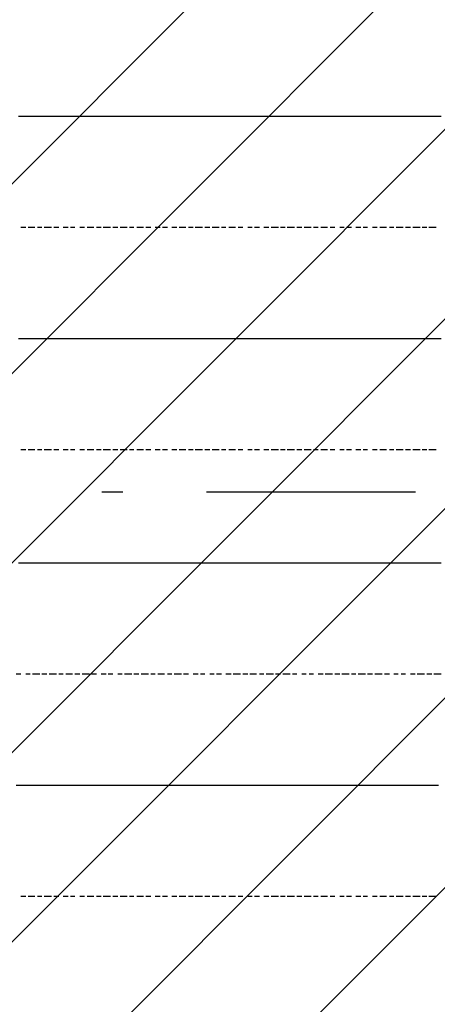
# Model space of a CAD drawing. Extents: x 997 to 109698, y 921 to 94021.
# Tile 673 of 718: x 32614 to 33363, y 55814 to 57577. Entities that reach past the tile are written whole.
import ezdxf

# ---------------------------------------------------------------- set-up
doc = ezdxf.new("R2010")
doc.units = 0
doc.header["$MEASUREMENT"] = 0
doc.layers.add('12', color=7, linetype='CONTINUOUS')
doc.layers.add('28', color=7, linetype='CONTINUOUS')

msp = doc.modelspace()

# ---------------------------------------------------------------- linework, layer by layer
at = {"layer": '12', "color": 5}
for p, q in [((32619.630503, 57403.563401), (32611.630503, 57403.563401)), ((32628.630503, 57403.563401), (32619.630503, 57403.563401)), ((32640.630503, 57403.563401), (32628.630503, 57403.563401)), ((32649.630503, 57403.563401), (32640.630503, 57403.563401)), ((32657.630503, 57403.563401), (32649.630503, 57403.563401)), ((32670.630503, 57403.563401), (32657.630503, 57403.563401)), ((32679.630503, 57403.563401), (32670.630503, 57403.563401)), ((32691.630503, 57403.563401), (32679.630503, 57403.563401)), ((32700.630503, 57403.563401), (32691.630503, 57403.563401)), ((32708.630503, 57403.563401), (32700.630503, 57403.563401)), ((32721.630503, 57403.563401), (32708.630503, 57403.563401)), ((32729.630503, 57403.563401), (32721.630503, 57403.563401)), ((32738.630503, 57403.563401), (32729.630503, 57403.563401)), ((32751.630503, 57403.563401), (32738.630503, 57403.563401)), ((32759.630503, 57403.563401), (32751.630503, 57403.563401)), ((32768.630503, 57403.563401), (32759.630503, 57403.563401)), ((32780.630503, 57403.563401), (32768.630503, 57403.563401)), ((32789.630503, 57403.563401), (32780.630503, 57403.563401)), ((32801.630503, 57403.563401), (32789.630503, 57403.563401)), ((32810.630503, 57403.563401), (32801.630503, 57403.563401)), ((32818.630503, 57403.563401), (32810.630503, 57403.563401)), ((32831.630503, 57403.563401), (32818.630503, 57403.563401)), ((32839.630503, 57403.563401), (32831.630503, 57403.563401)), ((32848.630503, 57403.563401), (32839.630503, 57403.563401)), ((32861.630503, 57403.563401), (32848.630503, 57403.563401)), ((32869.630503, 57403.563401), (32861.630503, 57403.563401)), ((32878.630503, 57403.563401), (32869.630503, 57403.563401)), ((32890.630503, 57403.563401), (32878.630503, 57403.563401)), ((32899.630503, 57403.563401), (32890.630503, 57403.563401)), ((32911.630503, 57403.563401), (32899.630503, 57403.563401)), ((32920.630503, 57403.563401), (32911.630503, 57403.563401)), ((32928.630503, 57403.563401), (32920.630503, 57403.563401)), ((32941.630503, 57403.563401), (32928.630503, 57403.563401)), ((32950.630503, 57403.563401), (32941.630503, 57403.563401)), ((32958.630503, 57403.563401), (32950.630503, 57403.563401)), ((32971.630503, 57403.563401), (32958.630503, 57403.563401)), ((32979.630503, 57403.563401), (32971.630503, 57403.563401)), ((32988.630503, 57403.563401), (32979.630503, 57403.563401)), ((33000.630503, 57403.563401), (32988.630503, 57403.563401)), ((33009.630503, 57403.563401), (33000.630503, 57403.563401)), ((33022.630503, 57403.563401), (33009.630503, 57403.563401)), ((33030.630503, 57403.563401), (33022.630503, 57403.563401)), ((33038.630503, 57403.563401), (33030.630503, 57403.563401)), ((33051.630503, 57403.563401), (33038.630503, 57403.563401)), ((33060.630503, 57403.563401), (33051.630503, 57403.563401)), ((33068.630503, 57403.563401), (33060.630503, 57403.563401)), ((33081.630503, 57403.563401), (33068.630503, 57403.563401)), ((33089.630503, 57403.563401), (33081.630503, 57403.563401)), ((33098.630503, 57403.563401), (33089.630503, 57403.563401)), ((33110.630503, 57403.563401), (33098.630503, 57403.563401)), ((33119.630503, 57403.563401), (33110.630503, 57403.563401)), ((33132.630503, 57403.563401), (33119.630503, 57403.563401)), ((33140.630503, 57403.563401), (33132.630503, 57403.563401)), ((33148.630503, 57403.563401), (33140.630503, 57403.563401)), ((33161.630503, 57403.563401), (33148.630503, 57403.563401)), ((33170.630503, 57403.563401), (33161.630503, 57403.563401)), ((33178.630503, 57403.563401), (33170.630503, 57403.563401)), ((33191.630503, 57403.563401), (33178.630503, 57403.563401)), ((33199.630503, 57403.563401), (33191.630503, 57403.563401)), ((33208.630503, 57403.563401), (33199.630503, 57403.563401)), ((33220.630503, 57403.563401), (33208.630503, 57403.563401)), ((33229.630503, 57403.563401), (33220.630503, 57403.563401)), ((33237.630503, 57403.563401), (33229.630503, 57403.563401)), ((33250.630503, 57403.563401), (33237.630503, 57403.563401)), ((33259.630503, 57403.563401), (33250.630503, 57403.563401)), ((33271.630503, 57403.563401), (33259.630503, 57403.563401)), ((33280.630503, 57403.563401), (33271.630503, 57403.563401)), ((33288.630503, 57403.563401), (33280.630503, 57403.563401)), ((33301.630503, 57403.563401), (33288.630503, 57403.563401)), ((33309.630503, 57403.563401), (33301.630503, 57403.563401)), ((33318.630503, 57403.563401), (33309.630503, 57403.563401)), ((33331.630503, 57403.563401), (33318.630503, 57403.563401)), ((33339.630503, 57403.563401), (33331.630503, 57403.563401)), ((33347.630503, 57403.563401), (33339.630503, 57403.563401)), ((33360.630503, 57403.563401), (33347.630503, 57403.563401)), ((33369.630503, 57403.563401), (33360.630503, 57403.563401)), ((32619.630503, 57005.563401), (32611.630503, 57005.563401)), ((32628.630503, 57005.563401), (32619.630503, 57005.563401)), ((32640.630503, 57005.563401), (32628.630503, 57005.563401)), ((32649.630503, 57005.563401), (32640.630503, 57005.563401)), ((32657.630503, 57005.563401), (32649.630503, 57005.563401)), ((32670.630503, 57005.563401), (32657.630503, 57005.563401)), ((32679.630503, 57005.563401), (32670.630503, 57005.563401)), ((32691.630503, 57005.563401), (32679.630503, 57005.563401)), ((32700.630503, 57005.563401), (32691.630503, 57005.563401)), ((32708.630503, 57005.563401), (32700.630503, 57005.563401)), ((32721.630503, 57005.563401), (32708.630503, 57005.563401)), ((32729.630503, 57005.563401), (32721.630503, 57005.563401)), ((32738.630503, 57005.563401), (32729.630503, 57005.563401)), ((32751.630503, 57005.563401), (32738.630503, 57005.563401)), ((32759.630503, 57005.563401), (32751.630503, 57005.563401)), ((32768.630503, 57005.563401), (32759.630503, 57005.563401)), ((32780.630503, 57005.563401), (32768.630503, 57005.563401)), ((32789.630503, 57005.563401), (32780.630503, 57005.563401)), ((32801.630503, 57005.563401), (32789.630503, 57005.563401)), ((32810.630503, 57005.563401), (32801.630503, 57005.563401)), ((32818.630503, 57005.563401), (32810.630503, 57005.563401)), ((32831.630503, 57005.563401), (32818.630503, 57005.563401)), ((32839.630503, 57005.563401), (32831.630503, 57005.563401)), ((32848.630503, 57005.563401), (32839.630503, 57005.563401)), ((32861.630503, 57005.563401), (32848.630503, 57005.563401)), ((32869.630503, 57005.563401), (32861.630503, 57005.563401)), ((32878.630503, 57005.563401), (32869.630503, 57005.563401)), ((32890.630503, 57005.563401), (32878.630503, 57005.563401)), ((32899.630503, 57005.563401), (32890.630503, 57005.563401)), ((32911.630503, 57005.563401), (32899.630503, 57005.563401)), ((32920.630503, 57005.563401), (32911.630503, 57005.563401)), ((32928.630503, 57005.563401), (32920.630503, 57005.563401)), ((32941.630503, 57005.563401), (32928.630503, 57005.563401)), ((32950.630503, 57005.563401), (32941.630503, 57005.563401)), ((32958.630503, 57005.563401), (32950.630503, 57005.563401)), ((32971.630503, 57005.563401), (32958.630503, 57005.563401)), ((32979.630503, 57005.563401), (32971.630503, 57005.563401)), ((32988.630503, 57005.563401), (32979.630503, 57005.563401)), ((33000.630503, 57005.563401), (32988.630503, 57005.563401)), ((33009.630503, 57005.563401), (33000.630503, 57005.563401)), ((33022.630503, 57005.563401), (33009.630503, 57005.563401)), ((33030.630503, 57005.563401), (33022.630503, 57005.563401)), ((33038.630503, 57005.563401), (33030.630503, 57005.563401)), ((33051.630503, 57005.563401), (33038.630503, 57005.563401)), ((33060.630503, 57005.563401), (33051.630503, 57005.563401)), ((33068.630503, 57005.563401), (33060.630503, 57005.563401)), ((33081.630503, 57005.563401), (33068.630503, 57005.563401)), ((33089.630503, 57005.563401), (33081.630503, 57005.563401)), ((33098.630503, 57005.563401), (33089.630503, 57005.563401)), ((33110.630503, 57005.563401), (33098.630503, 57005.563401)), ((33119.630503, 57005.563401), (33110.630503, 57005.563401)), ((33132.630503, 57005.563401), (33119.630503, 57005.563401)), ((33140.630503, 57005.563401), (33132.630503, 57005.563401)), ((33148.630503, 57005.563401), (33140.630503, 57005.563401)), ((33161.630503, 57005.563401), (33148.630503, 57005.563401)), ((33170.630503, 57005.563401), (33161.630503, 57005.563401)), ((33178.630503, 57005.563401), (33170.630503, 57005.563401)), ((33191.630503, 57005.563401), (33178.630503, 57005.563401)), ((33199.630503, 57005.563401), (33191.630503, 57005.563401)), ((33208.630503, 57005.563401), (33199.630503, 57005.563401)), ((33220.630503, 57005.563401), (33208.630503, 57005.563401)), ((33229.630503, 57005.563401), (33220.630503, 57005.563401)), ((33237.630503, 57005.563401), (33229.630503, 57005.563401)), ((33250.630503, 57005.563401), (33237.630503, 57005.563401)), ((33259.630503, 57005.563401), (33250.630503, 57005.563401)), ((33271.630503, 57005.563401), (33259.630503, 57005.563401)), ((33280.630503, 57005.563401), (33271.630503, 57005.563401)), ((33288.630503, 57005.563401), (33280.630503, 57005.563401)), ((33301.630503, 57005.563401), (33288.630503, 57005.563401)), ((33309.630503, 57005.563401), (33301.630503, 57005.563401)), ((33318.630503, 57005.563401), (33309.630503, 57005.563401)), ((33331.630503, 57005.563401), (33318.630503, 57005.563401)), ((33339.630503, 57005.563401), (33331.630503, 57005.563401)), ((33347.630503, 57005.563401), (33339.630503, 57005.563401)), ((33360.630503, 57005.563401), (33347.630503, 57005.563401)), ((33369.630503, 57005.563401), (33360.630503, 57005.563401)), ((32619.630503, 56603.563401), (32611.630503, 56603.563401)), ((32628.630503, 56603.563401), (32619.630503, 56603.563401)), ((32640.630503, 56603.563401), (32628.630503, 56603.563401)), ((32649.630503, 56603.563401), (32640.630503, 56603.563401)), ((32657.630503, 56603.563401), (32649.630503, 56603.563401)), ((32670.630503, 56603.563401), (32657.630503, 56603.563401)), ((32679.630503, 56603.563401), (32670.630503, 56603.563401)), ((32691.630503, 56603.563401), (32679.630503, 56603.563401)), ((32700.630503, 56603.563401), (32691.630503, 56603.563401)), ((32708.630503, 56603.563401), (32700.630503, 56603.563401)), ((32721.630503, 56603.563401), (32708.630503, 56603.563401)), ((32729.630503, 56603.563401), (32721.630503, 56603.563401)), ((32738.630503, 56603.563401), (32729.630503, 56603.563401)), ((32751.630503, 56603.563401), (32738.630503, 56603.563401)), ((32759.630503, 56603.563401), (32751.630503, 56603.563401)), ((32768.630503, 56603.563401), (32759.630503, 56603.563401)), ((32780.630503, 56603.563401), (32768.630503, 56603.563401)), ((32789.630503, 56603.563401), (32780.630503, 56603.563401)), ((32801.630503, 56603.563401), (32789.630503, 56603.563401)), ((32810.630503, 56603.563401), (32801.630503, 56603.563401)), ((32818.630503, 56603.563401), (32810.630503, 56603.563401)), ((32831.630503, 56603.563401), (32818.630503, 56603.563401)), ((32839.630503, 56603.563401), (32831.630503, 56603.563401)), ((32848.630503, 56603.563401), (32839.630503, 56603.563401)), ((32861.630503, 56603.563401), (32848.630503, 56603.563401)), ((32869.630503, 56603.563401), (32861.630503, 56603.563401)), ((32878.630503, 56603.563401), (32869.630503, 56603.563401)), ((32890.630503, 56603.563401), (32878.630503, 56603.563401)), ((32899.630503, 56603.563401), (32890.630503, 56603.563401)), ((32911.630503, 56603.563401), (32899.630503, 56603.563401)), ((32920.630503, 56603.563401), (32911.630503, 56603.563401)), ((32928.630503, 56603.563401), (32920.630503, 56603.563401)), ((32941.630503, 56603.563401), (32928.630503, 56603.563401)), ((32950.630503, 56603.563401), (32941.630503, 56603.563401)), ((32958.630503, 56603.563401), (32950.630503, 56603.563401)), ((32971.630503, 56603.563401), (32958.630503, 56603.563401)), ((32979.630503, 56603.563401), (32971.630503, 56603.563401)), ((32988.630503, 56603.563401), (32979.630503, 56603.563401)), ((33000.630503, 56603.563401), (32988.630503, 56603.563401)), ((33009.630503, 56603.563401), (33000.630503, 56603.563401)), ((33022.630503, 56603.563401), (33009.630503, 56603.563401)), ((33030.630503, 56603.563401), (33022.630503, 56603.563401)), ((33038.630503, 56603.563401), (33030.630503, 56603.563401)), ((33051.630503, 56603.563401), (33038.630503, 56603.563401)), ((33060.630503, 56603.563401), (33051.630503, 56603.563401)), ((33068.630503, 56603.563401), (33060.630503, 56603.563401)), ((33081.630503, 56603.563401), (33068.630503, 56603.563401)), ((33089.630503, 56603.563401), (33081.630503, 56603.563401)), ((33098.630503, 56603.563401), (33089.630503, 56603.563401)), ((33110.630503, 56603.563401), (33098.630503, 56603.563401)), ((33119.630503, 56603.563401), (33110.630503, 56603.563401)), ((33132.630503, 56603.563401), (33119.630503, 56603.563401)), ((33140.630503, 56603.563401), (33132.630503, 56603.563401)), ((33148.630503, 56603.563401), (33140.630503, 56603.563401)), ((33161.630503, 56603.563401), (33148.630503, 56603.563401)), ((33170.630503, 56603.563401), (33161.630503, 56603.563401)), ((33178.630503, 56603.563401), (33170.630503, 56603.563401)), ((33191.630503, 56603.563401), (33178.630503, 56603.563401)), ((33199.630503, 56603.563401), (33191.630503, 56603.563401)), ((33208.630503, 56603.563401), (33199.630503, 56603.563401)), ((33220.630503, 56603.563401), (33208.630503, 56603.563401)), ((33229.630503, 56603.563401), (33220.630503, 56603.563401)), ((33237.630503, 56603.563401), (33229.630503, 56603.563401)), ((33250.630503, 56603.563401), (33237.630503, 56603.563401)), ((33259.630503, 56603.563401), (33250.630503, 56603.563401)), ((33271.630503, 56603.563401), (33259.630503, 56603.563401)), ((33280.630503, 56603.563401), (33271.630503, 56603.563401)), ((33288.630503, 56603.563401), (33280.630503, 56603.563401)), ((33301.630503, 56603.563401), (33288.630503, 56603.563401)), ((33309.630503, 56603.563401), (33301.630503, 56603.563401)), ((33318.630503, 56603.563401), (33309.630503, 56603.563401)), ((33331.630503, 56603.563401), (33318.630503, 56603.563401)), ((33339.630503, 56603.563401), (33331.630503, 56603.563401)), ((33347.630503, 56603.563401), (33339.630503, 56603.563401)), ((33360.630503, 56603.563401), (33347.630503, 56603.563401)), ((33369.630503, 56603.563401), (33360.630503, 56603.563401)), ((32615.630503, 56205.563401), (32607.630503, 56205.563401)), ((32624.630503, 56205.563401), (32615.630503, 56205.563401)), ((32636.630503, 56205.563401), (32624.630503, 56205.563401)), ((32645.630503, 56205.563401), (32636.630503, 56205.563401)), ((32653.630503, 56205.563401), (32645.630503, 56205.563401)), ((32666.630503, 56205.563401), (32653.630503, 56205.563401)), ((32674.630503, 56205.563401), (32666.630503, 56205.563401)), ((32683.630503, 56205.563401), (32674.630503, 56205.563401)), ((32696.630503, 56205.563401), (32683.630503, 56205.563401)), ((32704.630503, 56205.563401), (32696.630503, 56205.563401)), ((32712.630503, 56205.563401), (32704.630503, 56205.563401)), ((32725.630503, 56205.563401), (32712.630503, 56205.563401)), ((32734.630503, 56205.563401), (32725.630503, 56205.563401)), ((32746.630503, 56205.563401), (32734.630503, 56205.563401)), ((32755.630503, 56205.563401), (32746.630503, 56205.563401)), ((32763.630503, 56205.563401), (32755.630503, 56205.563401)), ((32776.630503, 56205.563401), (32763.630503, 56205.563401)), ((32784.630503, 56205.563401), (32776.630503, 56205.563401)), ((32793.630503, 56205.563401), (32784.630503, 56205.563401)), ((32806.630503, 56205.563401), (32793.630503, 56205.563401)), ((32814.630503, 56205.563401), (32806.630503, 56205.563401)), ((32823.630503, 56205.563401), (32814.630503, 56205.563401)), ((32835.630503, 56205.563401), (32823.630503, 56205.563401)), ((32844.630503, 56205.563401), (32835.630503, 56205.563401)), ((32856.630503, 56205.563401), (32844.630503, 56205.563401)), ((32865.630503, 56205.563401), (32856.630503, 56205.563401)), ((32873.630503, 56205.563401), (32865.630503, 56205.563401)), ((32886.630503, 56205.563401), (32873.630503, 56205.563401)), ((32895.630503, 56205.563401), (32886.630503, 56205.563401)), ((32903.630503, 56205.563401), (32895.630503, 56205.563401)), ((32916.630503, 56205.563401), (32903.630503, 56205.563401)), ((32924.630503, 56205.563401), (32916.630503, 56205.563401)), ((32933.630503, 56205.563401), (32924.630503, 56205.563401)), ((32945.630503, 56205.563401), (32933.630503, 56205.563401)), ((32954.630503, 56205.563401), (32945.630503, 56205.563401)), ((32966.630503, 56205.563401), (32954.630503, 56205.563401)), ((32975.630503, 56205.563401), (32966.630503, 56205.563401)), ((32983.630503, 56205.563401), (32975.630503, 56205.563401)), ((32996.630503, 56205.563401), (32983.630503, 56205.563401)), ((33005.630503, 56205.563401), (32996.630503, 56205.563401)), ((33013.630503, 56205.563401), (33005.630503, 56205.563401)), ((33026.630503, 56205.563401), (33013.630503, 56205.563401)), ((33034.630503, 56205.563401), (33026.630503, 56205.563401)), ((33043.630503, 56205.563401), (33034.630503, 56205.563401)), ((33055.630503, 56205.563401), (33043.630503, 56205.563401)), ((33064.630503, 56205.563401), (33055.630503, 56205.563401)), ((33077.630503, 56205.563401), (33064.630503, 56205.563401)), ((33085.630503, 56205.563401), (33077.630503, 56205.563401)), ((33093.630503, 56205.563401), (33085.630503, 56205.563401)), ((33106.630503, 56205.563401), (33093.630503, 56205.563401)), ((33115.630503, 56205.563401), (33106.630503, 56205.563401)), ((33123.630503, 56205.563401), (33115.630503, 56205.563401)), ((33136.630503, 56205.563401), (33123.630503, 56205.563401)), ((33144.630503, 56205.563401), (33136.630503, 56205.563401)), ((33153.630503, 56205.563401), (33144.630503, 56205.563401)), ((33165.630503, 56205.563401), (33153.630503, 56205.563401)), ((33174.630503, 56205.563401), (33165.630503, 56205.563401)), ((33187.630503, 56205.563401), (33174.630503, 56205.563401)), ((33195.630503, 56205.563401), (33187.630503, 56205.563401)), ((33204.630503, 56205.563401), (33195.630503, 56205.563401)), ((33216.630503, 56205.563401), (33204.630503, 56205.563401)), ((33225.630503, 56205.563401), (33216.630503, 56205.563401)), ((33233.630503, 56205.563401), (33225.630503, 56205.563401)), ((33246.630503, 56205.563401), (33233.630503, 56205.563401)), ((33254.630503, 56205.563401), (33246.630503, 56205.563401)), ((33263.630503, 56205.563401), (33254.630503, 56205.563401)), ((33276.630503, 56205.563401), (33263.630503, 56205.563401)), ((33284.630503, 56205.563401), (33276.630503, 56205.563401)), ((33292.630503, 56205.563401), (33284.630503, 56205.563401)), ((33305.630503, 56205.563401), (33292.630503, 56205.563401)), ((33314.630503, 56205.563401), (33305.630503, 56205.563401)), ((33326.630503, 56205.563401), (33314.630503, 56205.563401)), ((33335.630503, 56205.563401), (33326.630503, 56205.563401)), ((33343.630503, 56205.563401), (33335.630503, 56205.563401)), ((33356.630503, 56205.563401), (33343.630503, 56205.563401)), ((33364.630503, 56205.563401), (33356.630503, 56205.563401))]:
    msp.add_line(p, q, dxfattribs=at)
at = {"layer": '12', "color": 1}
for p, q in [((32624.630503, 57204.563401), (32615.630503, 57204.563401)), ((32640.630503, 57204.563401), (32628.630503, 57204.563401)), ((32653.630503, 57204.563401), (32645.630503, 57204.563401)), ((32670.630503, 57204.563401), (32657.630503, 57204.563401)), ((32683.630503, 57204.563401), (32674.630503, 57204.563401)), ((32700.630503, 57204.563401), (32691.630503, 57204.563401)), ((32712.630503, 57204.563401), (32704.630503, 57204.563401)), ((32729.630503, 57204.563401), (32721.630503, 57204.563401)), ((32746.630503, 57204.563401), (32734.630503, 57204.563401)), ((32759.630503, 57204.563401), (32751.630503, 57204.563401)), ((32776.630503, 57204.563401), (32763.630503, 57204.563401)), ((32789.630503, 57204.563401), (32780.630503, 57204.563401)), ((32806.630503, 57204.563401), (32793.630503, 57204.563401)), ((32818.630503, 57204.563401), (32810.630503, 57204.563401)), ((32835.630503, 57204.563401), (32823.630503, 57204.563401)), ((32848.630503, 57204.563401), (32839.630503, 57204.563401)), ((32865.630503, 57204.563401), (32856.630503, 57204.563401)), ((32878.630503, 57204.563401), (32869.630503, 57204.563401)), ((32895.630503, 57204.563401), (32886.630503, 57204.563401)), ((32911.630503, 57204.563401), (32899.630503, 57204.563401)), ((32924.630503, 57204.563401), (32916.630503, 57204.563401)), ((32941.630503, 57204.563401), (32928.630503, 57204.563401)), ((32954.630503, 57204.563401), (32945.630503, 57204.563401)), ((32971.630503, 57204.563401), (32958.630503, 57204.563401)), ((32983.630503, 57204.563401), (32975.630503, 57204.563401)), ((33000.630503, 57204.563401), (32988.630503, 57204.563401)), ((33013.630503, 57204.563401), (33005.630503, 57204.563401)), ((33030.630503, 57204.563401), (33022.630503, 57204.563401)), ((33043.630503, 57204.563401), (33034.630503, 57204.563401)), ((33060.630503, 57204.563401), (33051.630503, 57204.563401)), ((33077.630503, 57204.563401), (33064.630503, 57204.563401)), ((33089.630503, 57204.563401), (33081.630503, 57204.563401)), ((33106.630503, 57204.563401), (33093.630503, 57204.563401)), ((33119.630503, 57204.563401), (33110.630503, 57204.563401)), ((33136.630503, 57204.563401), (33123.630503, 57204.563401)), ((33148.630503, 57204.563401), (33140.630503, 57204.563401)), ((33165.630503, 57204.563401), (33153.630503, 57204.563401)), ((33178.630503, 57204.563401), (33170.630503, 57204.563401)), ((33195.630503, 57204.563401), (33187.630503, 57204.563401)), ((33208.630503, 57204.563401), (33199.630503, 57204.563401)), ((33225.630503, 57204.563401), (33216.630503, 57204.563401)), ((33237.630503, 57204.563401), (33229.630503, 57204.563401)), ((33254.630503, 57204.563401), (33246.630503, 57204.563401)), ((33271.630503, 57204.563401), (33259.630503, 57204.563401)), ((33284.630503, 57204.563401), (33276.630503, 57204.563401)), ((33301.630503, 57204.563401), (33288.630503, 57204.563401)), ((33314.630503, 57204.563401), (33305.630503, 57204.563401)), ((33331.630503, 57204.563401), (33318.630503, 57204.563401)), ((33343.630503, 57204.563401), (33335.630503, 57204.563401)), ((33360.630503, 57204.563401), (33347.630503, 57204.563401)), ((32624.630503, 56806.563401), (32615.630503, 56806.563401)), ((32640.630503, 56806.563401), (32628.630503, 56806.563401)), ((32653.630503, 56806.563401), (32645.630503, 56806.563401)), ((32670.630503, 56806.563401), (32657.630503, 56806.563401)), ((32683.630503, 56806.563401), (32674.630503, 56806.563401)), ((32700.630503, 56806.563401), (32691.630503, 56806.563401)), ((32712.630503, 56806.563401), (32704.630503, 56806.563401)), ((32729.630503, 56806.563401), (32721.630503, 56806.563401)), ((32746.630503, 56806.563401), (32734.630503, 56806.563401)), ((32759.630503, 56806.563401), (32751.630503, 56806.563401)), ((32776.630503, 56806.563401), (32763.630503, 56806.563401)), ((32789.630503, 56806.563401), (32780.630503, 56806.563401)), ((32806.630503, 56806.563401), (32793.630503, 56806.563401)), ((32818.630503, 56806.563401), (32810.630503, 56806.563401)), ((32835.630503, 56806.563401), (32823.630503, 56806.563401)), ((32848.630503, 56806.563401), (32839.630503, 56806.563401)), ((32865.630503, 56806.563401), (32856.630503, 56806.563401)), ((32878.630503, 56806.563401), (32869.630503, 56806.563401)), ((32895.630503, 56806.563401), (32886.630503, 56806.563401)), ((32911.630503, 56806.563401), (32899.630503, 56806.563401)), ((32924.630503, 56806.563401), (32916.630503, 56806.563401)), ((32941.630503, 56806.563401), (32928.630503, 56806.563401)), ((32954.630503, 56806.563401), (32945.630503, 56806.563401)), ((32971.630503, 56806.563401), (32958.630503, 56806.563401)), ((32983.630503, 56806.563401), (32975.630503, 56806.563401)), ((33000.630503, 56806.563401), (32988.630503, 56806.563401)), ((33013.630503, 56806.563401), (33005.630503, 56806.563401)), ((33030.630503, 56806.563401), (33022.630503, 56806.563401)), ((33043.630503, 56806.563401), (33034.630503, 56806.563401)), ((33060.630503, 56806.563401), (33051.630503, 56806.563401)), ((33077.630503, 56806.563401), (33064.630503, 56806.563401)), ((33089.630503, 56806.563401), (33081.630503, 56806.563401)), ((33106.630503, 56806.563401), (33093.630503, 56806.563401)), ((33119.630503, 56806.563401), (33110.630503, 56806.563401)), ((33136.630503, 56806.563401), (33123.630503, 56806.563401)), ((33148.630503, 56806.563401), (33140.630503, 56806.563401)), ((33165.630503, 56806.563401), (33153.630503, 56806.563401)), ((33178.630503, 56806.563401), (33170.630503, 56806.563401)), ((33195.630503, 56806.563401), (33187.630503, 56806.563401)), ((33208.630503, 56806.563401), (33199.630503, 56806.563401)), ((33225.630503, 56806.563401), (33216.630503, 56806.563401)), ((33237.630503, 56806.563401), (33229.630503, 56806.563401)), ((33254.630503, 56806.563401), (33246.630503, 56806.563401)), ((33271.630503, 56806.563401), (33259.630503, 56806.563401)), ((33284.630503, 56806.563401), (33276.630503, 56806.563401)), ((33301.630503, 56806.563401), (33288.630503, 56806.563401)), ((33314.630503, 56806.563401), (33305.630503, 56806.563401)), ((33331.630503, 56806.563401), (33318.630503, 56806.563401)), ((33343.630503, 56806.563401), (33335.630503, 56806.563401)), ((33360.630503, 56806.563401), (33347.630503, 56806.563401)), ((32615.630503, 56404.563401), (32607.630503, 56404.563401)), ((32632.630503, 56404.563401), (32624.630503, 56404.563401)), ((32649.630503, 56404.563401), (32636.630503, 56404.563401)), ((32662.630503, 56404.563401), (32653.630503, 56404.563401)), ((32679.630503, 56404.563401), (32666.630503, 56404.563401)), ((32691.630503, 56404.563401), (32683.630503, 56404.563401)), ((32708.630503, 56404.563401), (32696.630503, 56404.563401)), ((32721.630503, 56404.563401), (32712.630503, 56404.563401)), ((32738.630503, 56404.563401), (32725.630503, 56404.563401)), ((32751.630503, 56404.563401), (32742.630503, 56404.563401)), ((32768.630503, 56404.563401), (32759.630503, 56404.563401)), ((32780.630503, 56404.563401), (32772.630503, 56404.563401)), ((32797.630503, 56404.563401), (32789.630503, 56404.563401)), ((32814.630503, 56404.563401), (32801.630503, 56404.563401)), ((32827.630503, 56404.563401), (32818.630503, 56404.563401)), ((32844.630503, 56404.563401), (32831.630503, 56404.563401)), ((32856.630503, 56404.563401), (32848.630503, 56404.563401)), ((32873.630503, 56404.563401), (32861.630503, 56404.563401)), ((32886.630503, 56404.563401), (32878.630503, 56404.563401)), ((32903.630503, 56404.563401), (32890.630503, 56404.563401)), ((32916.630503, 56404.563401), (32907.630503, 56404.563401)), ((32933.630503, 56404.563401), (32924.630503, 56404.563401)), ((32945.630503, 56404.563401), (32937.630503, 56404.563401)), ((32962.630503, 56404.563401), (32954.630503, 56404.563401)), ((32975.630503, 56404.563401), (32966.630503, 56404.563401)), ((32992.630503, 56404.563401), (32983.630503, 56404.563401)), ((33009.630503, 56404.563401), (32996.630503, 56404.563401)), ((33022.630503, 56404.563401), (33013.630503, 56404.563401)), ((33038.630503, 56404.563401), (33026.630503, 56404.563401)), ((33051.630503, 56404.563401), (33043.630503, 56404.563401)), ((33068.630503, 56404.563401), (33055.630503, 56404.563401)), ((33081.630503, 56404.563401), (33072.630503, 56404.563401)), ((33098.630503, 56404.563401), (33085.630503, 56404.563401)), ((33110.630503, 56404.563401), (33102.630503, 56404.563401)), ((33127.630503, 56404.563401), (33119.630503, 56404.563401)), ((33140.630503, 56404.563401), (33132.630503, 56404.563401)), ((33157.630503, 56404.563401), (33148.630503, 56404.563401)), ((33174.630503, 56404.563401), (33161.630503, 56404.563401)), ((33187.630503, 56404.563401), (33178.630503, 56404.563401)), ((33204.630503, 56404.563401), (33191.630503, 56404.563401)), ((33216.630503, 56404.563401), (33208.630503, 56404.563401)), ((33233.630503, 56404.563401), (33220.630503, 56404.563401)), ((33246.630503, 56404.563401), (33237.630503, 56404.563401)), ((33263.630503, 56404.563401), (33250.630503, 56404.563401)), ((33276.630503, 56404.563401), (33267.630503, 56404.563401)), ((33292.630503, 56404.563401), (33284.630503, 56404.563401)), ((33305.630503, 56404.563401), (33297.630503, 56404.563401)), ((33322.630503, 56404.563401), (33314.630503, 56404.563401)), ((33339.630503, 56404.563401), (33326.630503, 56404.563401)), ((33352.630503, 56404.563401), (33343.630503, 56404.563401)), ((33369.630503, 56404.563401), (33356.630503, 56404.563401)), ((32624.630503, 56006.563401), (32615.630503, 56006.563401)), ((32640.630503, 56006.563401), (32628.630503, 56006.563401)), ((32653.630503, 56006.563401), (32645.630503, 56006.563401)), ((32670.630503, 56006.563401), (32657.630503, 56006.563401)), ((32683.630503, 56006.563401), (32674.630503, 56006.563401)), ((32700.630503, 56006.563401), (32691.630503, 56006.563401)), ((32712.630503, 56006.563401), (32704.630503, 56006.563401)), ((32729.630503, 56006.563401), (32721.630503, 56006.563401)), ((32746.630503, 56006.563401), (32734.630503, 56006.563401)), ((32759.630503, 56006.563401), (32751.630503, 56006.563401)), ((32776.630503, 56006.563401), (32763.630503, 56006.563401)), ((32789.630503, 56006.563401), (32780.630503, 56006.563401)), ((32806.630503, 56006.563401), (32793.630503, 56006.563401)), ((32818.630503, 56006.563401), (32810.630503, 56006.563401)), ((32835.630503, 56006.563401), (32823.630503, 56006.563401)), ((32848.630503, 56006.563401), (32839.630503, 56006.563401)), ((32865.630503, 56006.563401), (32856.630503, 56006.563401)), ((32878.630503, 56006.563401), (32869.630503, 56006.563401)), ((32895.630503, 56006.563401), (32886.630503, 56006.563401)), ((32911.630503, 56006.563401), (32899.630503, 56006.563401)), ((32924.630503, 56006.563401), (32916.630503, 56006.563401)), ((32941.630503, 56006.563401), (32928.630503, 56006.563401)), ((32954.630503, 56006.563401), (32945.630503, 56006.563401)), ((32971.630503, 56006.563401), (32958.630503, 56006.563401)), ((32983.630503, 56006.563401), (32975.630503, 56006.563401)), ((33000.630503, 56006.563401), (32988.630503, 56006.563401)), ((33013.630503, 56006.563401), (33005.630503, 56006.563401)), ((33030.630503, 56006.563401), (33022.630503, 56006.563401)), ((33043.630503, 56006.563401), (33034.630503, 56006.563401)), ((33060.630503, 56006.563401), (33051.630503, 56006.563401)), ((33077.630503, 56006.563401), (33064.630503, 56006.563401)), ((33089.630503, 56006.563401), (33081.630503, 56006.563401)), ((33106.630503, 56006.563401), (33093.630503, 56006.563401)), ((33119.630503, 56006.563401), (33110.630503, 56006.563401)), ((33136.630503, 56006.563401), (33123.630503, 56006.563401)), ((33148.630503, 56006.563401), (33140.630503, 56006.563401)), ((33165.630503, 56006.563401), (33153.630503, 56006.563401)), ((33178.630503, 56006.563401), (33170.630503, 56006.563401)), ((33195.630503, 56006.563401), (33187.630503, 56006.563401)), ((33208.630503, 56006.563401), (33199.630503, 56006.563401)), ((33225.630503, 56006.563401), (33216.630503, 56006.563401)), ((33237.630503, 56006.563401), (33229.630503, 56006.563401)), ((33254.630503, 56006.563401), (33246.630503, 56006.563401)), ((33271.630503, 56006.563401), (33259.630503, 56006.563401)), ((33284.630503, 56006.563401), (33276.630503, 56006.563401)), ((33301.630503, 56006.563401), (33288.630503, 56006.563401)), ((33314.630503, 56006.563401), (33305.630503, 56006.563401)), ((33331.630503, 56006.563401), (33318.630503, 56006.563401)), ((33343.630503, 56006.563401), (33335.630503, 56006.563401)), ((33360.630503, 56006.563401), (33347.630503, 56006.563401))]:
    msp.add_line(p, q, dxfattribs=at)
at = {"layer": '28', "color": 2}
for p, q in [((14872.636205, 39555.61987), (34002.971573, 58685.955237)), ((14872.636205, 39216.208615), (34342.382828, 58685.955237)), ((14872.636205, 38876.79736), (34681.794083, 58685.955237)), ((14872.636205, 38537.386105), (35021.205338, 58685.955237)), ((14872.636205, 38197.97485), (35360.616592, 58685.955237)), ((14872.636205, 37858.563595), (35700.027847, 58685.955237)), ((14872.636205, 37519.15234), (36039.439102, 58685.955237))]:
    msp.add_line(p, q, dxfattribs=at)
at = {"layer": '28', "color": 4, "linetype": 'Continuous'}
msp.add_line((32798.630503, 56730.563401), (32761.130503, 56730.563401), dxfattribs=at)
at = {"layer": '28', "color": 4}
msp.add_line((33323.630503, 56730.563401), (32948.630503, 56730.563401), dxfattribs=at)

doc.saveas('drawing.dxf')
